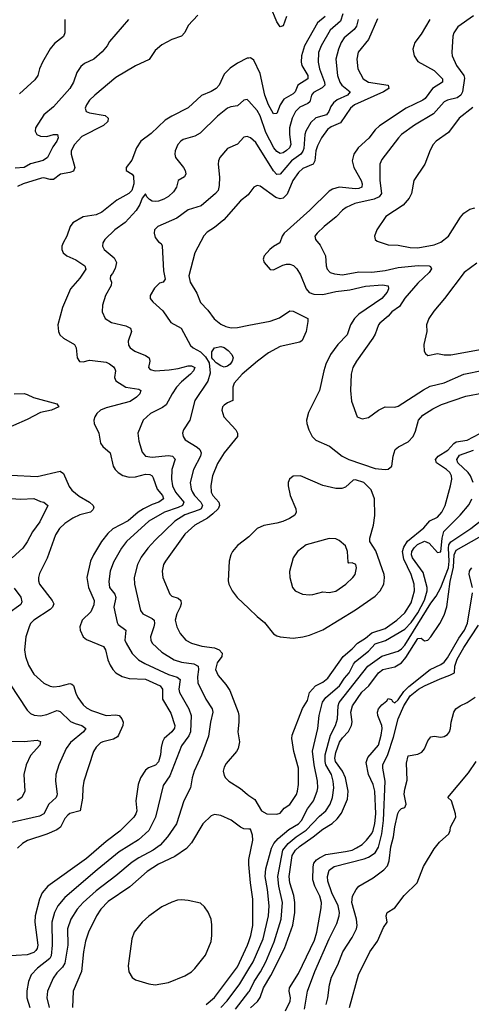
# Model space of a CAD drawing. Header units: inches. Extents: x 1694797 to 1849917, y 907313 to 1017959.
# Tile 270 of 656: x 1708604 to 1711356, y 971050 to 977050. Entities that reach past the tile are written whole.
import ezdxf

# ---------------------------------------------------------------- set-up
doc = ezdxf.new("R2010")
doc.units = ezdxf.units.IN
doc.header["$MEASUREMENT"] = 0
doc.layers.add('B7907', color=7, linetype='Continuous')
doc.layers.add('B7917', color=7, linetype='Continuous')

msp = doc.modelspace()

# ---------------------------------------------------------------- linework, layer by layer
at = {"layer": 'B7907', "color": 5}
for points, elevation in [([(1709690, 977077), (1709630, 977014.5), (1709610, 976972), (1709590.4, 976950), (1709530, 976928.7), (1709470, 976897.6), (1709430, 976862.6), (1709392.5, 976807.5), (1709310, 976768.6), (1709190, 976697.2), (1709061.3, 976590), (1709030, 976558.5), (1709011.3, 976530), (1709003.2, 976510), (1709008.7, 976490), (1709030, 976481.4), (1709125, 976465), (1709142.8, 976450), (1709140.2, 976430), (1709114.8, 976405.2), (1708982.9, 976337.1), (1708937.7, 976290), (1708918, 976250), (1708917.1, 976230), (1708940.5, 976150), (1708932.3, 976127.7), (1708910, 976119), (1708852, 976108), (1708810, 976075.4), (1708790, 976075.2), (1708750, 976086), (1708735.6, 976084.4), (1708624.9, 976050), (1708590, 976032.7)], 780), ([(1709266, 977050), (1709150, 976916.9), (1709136, 976890), (1709105.8, 976854.2), (1709054.6, 976810), (1708997.6, 976782.4), (1708975.2, 976764.8), (1708952, 976728), (1708932.1, 976670), (1708909.2, 976630), (1708810, 976519.3), (1708751.2, 976470), (1708700.8, 976390), (1708697.4, 976370), (1708701.6, 976361.6), (1708708.7, 976350), (1708730, 976341), (1708770, 976338.7), (1708810, 976350.1), (1708834.9, 976350), (1708838.8, 976330), (1708830.2, 976310.2), (1708805.6, 976274.4), (1708774, 976210), (1708747.4, 976192.6), (1708670, 976170.8), (1708630, 976148.9), (1708575.7, 976144.3)], 760), ([(1708878, 977050), (1708878.3, 976970), (1708870, 976948), (1708815, 976905), (1708788.7, 976871.3), (1708742.4, 976790), (1708724.6, 976750), (1708713.4, 976710), (1708695.9, 976684.1), (1708602.2, 976597.8)], 740), ([(1710000, 976816.1), (1709990, 976815.3), (1709930, 976785.8), (1709886.5, 976753.5), (1709850, 976717.3), (1709818.2, 976650), (1709800.8, 976630), (1709770, 976611.6), (1709711.7, 976588.3), (1709630, 976513.1), (1709530, 976462.4), (1709490, 976437.1), (1709404.1, 976355.9), (1709342, 976310), (1709315.1, 976270), (1709286.8, 976193.2), (1709253, 976150), (1709253.4, 976130), (1709289.3, 976109.3), (1709296.2, 976096.2), (1709298.9, 976050), (1709287, 976010), (1709268.9, 975990), (1709194.7, 975950), (1709103.8, 975876.2), (1709070, 975861.6), (1708990, 975849.1), (1708927.7, 975812.3), (1708910.2, 975789.8), (1708890.2, 975730), (1708868, 975690), (1708861.3, 975670), (1708860.8, 975650), (1708868.7, 975628.7), (1708890.1, 975610.1), (1708946.2, 975586.2), (1708994.6, 975554.6), (1709000.9, 975550), (1709006.2, 975530), (1708970, 975475.1), (1708912.8, 975410), (1708864.3, 975295.7), (1708836.9, 975190), (1708840.3, 975150), (1708848.9, 975130), (1708870.4, 975110), (1708938.5, 975070), (1708948.3, 975050), (1708953.7, 974990), (1708967.8, 974967.7), (1708990, 974965.7), (1709030, 974974.7), (1709046.4, 974973.6), (1709130, 974962.3), (1709150, 974953), (1709174.9, 974934.9), (1709183, 974923), (1709186.8, 974910), (1709182.2, 974870), (1709189.6, 974849.6), (1709251, 974811), (1709330, 974797.8), (1709342, 974790), (1709335.5, 974770), (1709316.3, 974750), (1709276.9, 974723.1), (1709130, 974684.9), (1709096.1, 974670), (1709073.6, 974650), (1709060.8, 974630), (1709056, 974610), (1709058, 974590), (1709085.6, 974530), (1709096.8, 974470), (1709110, 974449.1), (1709155.8, 974410), (1709174, 974330), (1709185.2, 974310), (1709204.4, 974290), (1709231.7, 974271.7), (1709270, 974262.1), (1709310, 974264.1), (1709370, 974280.5), (1709397.6, 974277.6), (1709410, 974270.2), (1709417.7, 974257.7), (1709442.3, 974190), (1709474.2, 974150), (1709480.1, 974130), (1709451.3, 974110), (1709410, 974096.4), (1709357.5, 974070), (1709326.3, 974050), (1709264.3, 973995.7), (1709171.6, 973948.4), (1709140.2, 973919.8), (1709102.5, 973870), (1709054.4, 973790), (1709036.1, 973750), (1709012.8, 973650), (1709023.7, 973590), (1709057.7, 973510), (1709055.9, 973484.1), (1709037.7, 973442.3), (1708985, 973390), (1708970.2, 973350.2), (1708972, 973330), (1708990, 973290.3), (1709010, 973272.3), (1709114, 973230), (1709126.8, 973210), (1709141.2, 973150), (1709155.9, 973115.9), (1709170.7, 973090.7), (1709190.3, 973070), (1709228.5, 973048.5), (1709270, 973035.5), (1709370, 973032.2), (1709459, 972990), (1709473.4, 972970), (1709474.5, 972910), (1709524.7, 972824.7), (1709549, 972750), (1709547.3, 972732.7), (1709530.2, 972710), (1709484.8, 972670), (1709472.9, 972650), (1709464.9, 972615.1), (1709461.9, 972570), (1709450, 972527), (1709432, 972508), (1709388.6, 972491.4), (1709370, 972477.2), (1709339.8, 972430), (1709326.3, 972390), (1709310.9, 972290), (1709317.3, 972230), (1709312.2, 972210), (1709299.7, 972190), (1709214.3, 972105.7), (1709130, 972042.3), (1709010, 971938.1), (1708775.9, 971770), (1708741.2, 971730), (1708723.9, 971690), (1708697, 971590), (1708696.1, 971550), (1708714.7, 971410), (1708711, 971390), (1708702.3, 971377.7), (1708690, 971366.5), (1708650, 971350.8), (1708515.8, 971344.2)], 820), ([(1710000, 976553.2), (1709990, 976564.4), (1709970, 976559.1), (1709930, 976525.7), (1709890, 976519.2), (1709870, 976510.9), (1709810, 976462.7), (1709702.4, 976357.6), (1709670, 976339.8), (1709600.1, 976319.9), (1709584.6, 976310), (1709568, 976290), (1709551.4, 976250), (1709549.2, 976230), (1709554, 976210), (1709601.8, 976150), (1709612.9, 976130), (1709616.5, 976110), (1709607.6, 976092.4), (1709568.4, 976070), (1709558.3, 976030), (1709540, 976000), (1709510, 975973.1), (1709482.9, 975957.1), (1709450, 975944.4), (1709430, 975942.9), (1709410, 975945), (1709393.9, 975953.9), (1709378.7, 975970), (1709370, 975989.5), (1709350, 975962.4), (1709336.4, 975923.6), (1709313.3, 975886.7), (1709246.4, 975813.6), (1709183.7, 975770), (1709122.6, 975710), (1709110.3, 975690), (1709109, 975670), (1709117.8, 975650), (1709179.1, 975599.1), (1709192.8, 975570), (1709186.4, 975533.6), (1709170, 975502.7), (1709157.3, 975490), (1709154, 975470), (1709162.4, 975450), (1709160.3, 975430), (1709126.5, 975370), (1709107.8, 975310), (1709106, 975270), (1709123.8, 975230), (1709163.9, 975203.9), (1709250, 975185.2), (1709279.5, 975170), (1709284.9, 975150), (1709265.6, 975090), (1709266.4, 975066.4), (1709276.5, 975050), (1709304.9, 975030), (1709370, 975003.9), (1709393.4, 974990), (1709397.3, 974970), (1709388.9, 974930), (1709398.7, 974918.7), (1709429.5, 974909.5), (1709515.3, 974915.3), (1709570, 974924), (1709630, 974940.1), (1709650, 974940.2), (1709671.5, 974930), (1709662, 974910), (1709645, 974890), (1709590, 974843), (1709559.4, 974810), (1709532.6, 974770), (1709497.1, 974702.9), (1709474, 974686), (1709401.1, 974650), (1709355.3, 974610), (1709323.1, 974530), (1709330, 974481), (1709350, 974414.8), (1709370.2, 974390.2), (1709410, 974383.6), (1709510, 974394.3), (1709534.3, 974390), (1709551.3, 974371.3), (1709530.1, 974310), (1709529.6, 974250), (1709534.2, 974210), (1709553.4, 974170), (1709604.6, 974110), (1709600.7, 974099.4), (1709596.6, 974090), (1709570, 974077.3), (1709485.8, 974050), (1709390, 973993.4), (1709255, 973870), (1709224.6, 973830), (1709175.7, 973744.3), (1709155.5, 973690), (1709146.5, 973626.5), (1709150.2, 973590), (1709182.7, 973550), (1709190.1, 973530), (1709177, 973470), (1709196.8, 973376.8), (1709204.7, 973364.7), (1709251.3, 973330), (1709245.1, 973270), (1709251.8, 973250), (1709288.5, 973188.5), (1709328, 973150), (1709366.1, 973126.1), (1709510, 973059.6), (1709563.9, 973043.9), (1709580.6, 973030), (1709573.4, 972970), (1709577, 972950), (1709634.5, 972850), (1709647.7, 972810), (1709645.2, 972710), (1709634.5, 972685.5), (1709590, 972624.4), (1709517.6, 972442.4), (1709477.1, 972382.9), (1709431.2, 972191.2), (1709391, 972109), (1709327.7, 972052.3), (1709210, 971979), (1709076.6, 971870), (1708878.4, 971701.6), (1708835.3, 971650), (1708815.8, 971610), (1708800.1, 971550), (1708801.5, 971410), (1708794.6, 971345.4), (1708786.8, 971330), (1708711.8, 971270), (1708672.9, 971230), (1708657.6, 971190), (1708647.6, 971132.4), (1708646.9, 971090), (1708664.8, 971030)], 840), ([(1710000, 976334.8), (1709990, 976338.8), (1709970, 976333.8), (1709930, 976291), (1709870, 976264.4), (1709823.2, 976210), (1709814.7, 976190), (1709813.4, 976170), (1709821.1, 976090), (1709820, 976040), (1709812.9, 976010), (1709797.6, 975990), (1709710, 975915.8), (1709630, 975891.9), (1709560.5, 975839.5), (1709446.3, 975790), (1709426, 975770), (1709423.1, 975750), (1709430, 975722.6), (1709450, 975696.9), (1709466.4, 975686.4), (1709471.3, 975671.3), (1709479.9, 975519.9), (1709490.3, 975469.7), (1709478, 975450), (1709456.1, 975443.9), (1709425.2, 975414.8), (1709398, 975370), (1709398.5, 975350), (1709414, 975330), (1709476, 975276), (1709524.8, 975204.8), (1709588.4, 975170), (1709644.6, 975064.6), (1709660.3, 975050), (1709705.6, 975025.6), (1709735.9, 974995.9), (1709758.4, 974958.4), (1709763.9, 974896.1), (1709750, 974847), (1709670.2, 974730), (1709641.3, 974610), (1709600.9, 974550), (1709596.5, 974530), (1709600.3, 974510), (1709611.8, 974490), (1709685.6, 974445.6), (1709701.5, 974430), (1709709, 974410), (1709705.7, 974390), (1709662.4, 974310), (1709643.1, 974230), (1709647.8, 974190), (1709656.6, 974170), (1709668.6, 974150), (1709707.6, 974110), (1709717.8, 974090), (1709709.5, 974070), (1709697.1, 974062.9), (1709610, 974032.2), (1709550, 973993.6), (1709430, 973878.6), (1709385.4, 973830), (1709344.2, 973775.8), (1709320.9, 973730), (1709302, 973650), (1709303.2, 973610), (1709340.2, 973450), (1709354, 973430), (1709410, 973401.7), (1709422.2, 973390), (1709424.4, 973370), (1709420.1, 973350), (1709400.5, 973290), (1709402, 973270), (1709411, 973250), (1709470, 973195.5), (1709544.9, 973150), (1709590, 973135.1), (1709665.2, 973125.2), (1709691.4, 973111.4), (1709693.6, 973090), (1709686.4, 973046.4), (1709690.1, 973010), (1709738.2, 972910), (1709777.1, 972850), (1709780.9, 972830), (1709765.5, 972770), (1709755.1, 972684.9), (1709711.1, 972568.9), (1709665.9, 972470), (1709653.9, 972430), (1709644.6, 972370), (1709604, 972290), (1709559.8, 972150), (1709505, 972070), (1709460.6, 972019.4), (1709417.8, 971990), (1709330, 971943.8), (1709290, 971915.8), (1709190, 971832.5), (1709070, 971742.2), (1708989.7, 971670.3), (1708953.7, 971630), (1708915.9, 971570), (1708894.7, 971510), (1708896, 971410), (1708878, 971302), (1708864.1, 971275.8), (1708830, 971241.6), (1708807.4, 971210), (1708773.6, 971130), (1708768.8, 971090), (1708783.9, 971030)], 860), ([(1710000, 975988.3), (1709996.5, 975983.5), (1709950, 975945.3), (1709847.1, 975830), (1709790, 975783.1), (1709745.4, 975754.6), (1709726.3, 975733.7), (1709671.3, 975630), (1709634.4, 975490), (1709642.8, 975450), (1709683.2, 975383.2), (1709705.9, 975325.9), (1709750, 975278.9), (1709787.8, 975227.8), (1709830, 975194.7), (1709859.4, 975179.4), (1709892.6, 975172.6), (1709930, 975174.1), (1710000, 975187.8)], 880), ([(1710000, 974924.6), (1709959.7, 974890), (1709910, 974835.1), (1709902.1, 974810), (1709901.6, 974730), (1709870, 974715.4), (1709850, 974700.5), (1709839.5, 974690), (1709834.9, 974670), (1709848, 974630), (1709920.7, 974550), (1709930.2, 974530), (1709930.2, 974510), (1709850.1, 974409.9), (1709810, 974345.7), (1709778.1, 974270), (1709767.8, 974212.2), (1709770.8, 974170), (1709780.8, 974150), (1709817.1, 974110), (1709822.1, 974090), (1709813.4, 974070), (1709781.6, 974038.4), (1709747.1, 974012.9), (1709671, 973970), (1709610, 973915.9), (1709492.2, 973750), (1709480.7, 973730), (1709471.1, 973690), (1709476.2, 973650), (1709518.3, 973550), (1709530, 973536.5), (1709570, 973525.5), (1709584.7, 973510), (1709587, 973490), (1709581.6, 973470), (1709561.3, 973430), (1709552, 973390), (1709560.7, 973350), (1709580.8, 973310), (1709616.9, 973270), (1709650.6, 973250.6), (1709712.6, 973232.6), (1709790, 973222.8), (1709818.9, 973210), (1709838.4, 973190), (1709835.8, 973170), (1709806.9, 973130), (1709797, 973090), (1709813, 973053), (1709859.5, 972999.5), (1709883.2, 972963.2), (1709934, 972830), (1709939.5, 972810), (1709939.5, 972770), (1709932.2, 972710), (1709943.1, 972650), (1709934.4, 972610), (1709924.9, 972590), (1709862.7, 972517.3), (1709850, 972494.5), (1709844.4, 972470), (1709850, 972444), (1709857.6, 972430), (1709878.4, 972410), (1709950, 972366), (1709990, 972330.3), (1710000, 972323.4)], 880), ([(1708570, 974770.9), (1708630, 974771.1), (1708650, 974766.7), (1708687.4, 974747.4), (1708829, 974710), (1708842.8, 974690), (1708796.5, 974670), (1708730, 974656.7), (1708650, 974614.5), (1708480.3, 974539.7)], 780), ([(1708550, 974275.5), (1708710, 974267.3), (1708850, 974299.3), (1708870, 974285.3), (1708906, 974206), (1708922.1, 974182.1), (1708965.6, 974145.6), (1709029.3, 974110), (1709051, 974090), (1709054.5, 974074.5), (1709050, 974062.4), (1709036.1, 974050), (1708970, 974032.6), (1708926.8, 974013.2), (1708879.3, 973980.7), (1708847.1, 973950), (1708821.8, 973910), (1708770.7, 973769.3), (1708724.3, 973675.7), (1708717.8, 973650), (1708717.8, 973630), (1708724.2, 973610), (1708802.5, 973510), (1708812.1, 973490), (1708803.7, 973470), (1708790, 973456.8), (1708690.2, 973390), (1708670.2, 973370), (1708660.7, 973350), (1708641.2, 973290), (1708633.4, 973210), (1708639.2, 973170), (1708656.8, 973116.8), (1708690, 973062.7), (1708750, 973007.1), (1708788.8, 972988.8), (1708810, 972985.4), (1708848.6, 972988.6), (1708910, 973004.2), (1708921.3, 973001.3), (1708932, 972992), (1708945.5, 972945.5), (1708958.8, 972918.8), (1708990, 972876.1), (1709010, 972856.5), (1709040.5, 972840.5), (1709130, 972810.7), (1709190, 972813.7), (1709209.5, 972809.5), (1709225.8, 972790), (1709233.8, 972770), (1709231.8, 972750), (1709206.5, 972690), (1709198.9, 972681.1), (1709174.4, 972665.6), (1709110, 972650.5), (1709097, 972643), (1709070, 972617.3), (1709053.8, 972590), (1708994.3, 972410), (1708987.7, 972370), (1708986.7, 972306.7), (1708971.5, 972228.5), (1708910, 972213), (1708896.7, 972203.3), (1708877.8, 972182.2), (1708852, 972130), (1708830, 972113.9), (1708770, 972087), (1708652.2, 972047.8), (1708621.1, 972030), (1708590, 972002.6)], 780), ([(1708550, 974132.2), (1708610, 974127.5), (1708690, 974132.6), (1708730, 974114.4), (1708750.8, 974110), (1708775.8, 974090), (1708726, 973990), (1708682.6, 973930), (1708650, 973868.2), (1708622, 973830), (1708557.5, 973770)], 760), ([(1710000.1, 973899.7), (1709930, 973846), (1709900.3, 973810), (1709890.2, 973789.8), (1709880.9, 973750), (1709874.3, 973630), (1709878, 973610), (1709898, 973570), (1709928.5, 973530), (1710000, 973461.9)], 920), ([(1708570, 973585.2), (1708610, 973531.7), (1708616.8, 973503.2), (1708610, 973486.2), (1708531.4, 973428.6)], 760), ([(1708542.8, 973002.8), (1708650, 972842), (1708670, 972821.7), (1708691.2, 972811.2), (1708730, 972807.6), (1708770, 972815.8), (1708830, 972841), (1708838.7, 972838.7), (1708850, 972835), (1708913.6, 972773.6), (1708941, 972761), (1708983, 972750), (1709006, 972730), (1708992.3, 972710), (1708913.6, 972646.4), (1708887.7, 972610), (1708841.8, 972510), (1708823.2, 972450), (1708821.2, 972410), (1708832.3, 972330), (1708830, 972322), (1708825.2, 972310), (1708781.8, 972270), (1708751, 972210), (1708724.2, 972195.8), (1708527.5, 972152.5)], 760), ([(1708534.6, 972654.6), (1708630, 972651.9), (1708710, 972660.2), (1708730.9, 972650.9), (1708725.8, 972630), (1708670, 972566), (1708642.7, 972510), (1708627.9, 972450), (1708634.2, 972350), (1708616.9, 972310), (1708588.8, 972291.2)], 740), ([(1710000, 972117.8), (1709970, 972119.6), (1709950, 972129.7), (1709892.7, 972172.7), (1709830, 972200.8), (1709790, 972206.9), (1709770, 972198), (1709719.1, 972150), (1709650, 972033.7), (1709619.5, 972000.5), (1709548.3, 971951.7), (1709450, 971903.4), (1709380.3, 971859.7), (1709274.8, 971765.2), (1709143.3, 971676.7), (1709098.6, 971630), (1709071.6, 971590), (1709021.9, 971490), (1709004, 971436), (1708991.8, 971370), (1708980.1, 971250), (1708930.1, 971129.9), (1708925.3, 971030)], 880), ([(1710000, 971901.5), (1709999.2, 971910), (1709999.6, 971930), (1710000, 971932.1)], 880), ([(1709739.9, 971050), (1709790, 971092.8), (1709930, 971277.7), (1709991.9, 971410), (1710000, 971434)], 880), ([(1709829.4, 971030.6), (1709868.4, 971071.6), (1709944.8, 971175.2), (1710000, 971267.2)], 860), ([(1709918.5, 971021.5), (1710000, 971126)], 840)]:
    msp.add_lwpolyline(points, dxfattribs=dict(at, elevation=elevation))
for points, elevation in [([(1709850, 974933.2), (1709830, 974940.2), (1709799.9, 974959.9), (1709780.3, 974980.3), (1709775.5, 974990), (1709774.9, 975025.1), (1709789.8, 975050), (1709830, 975057.8), (1709850, 975052.1), (1709874.9, 975034.9), (1709895.5, 975010), (1709903.5, 974990), (1709899.4, 974970), (1709885.6, 974950), (1709870, 974938.1)], 860), ([(1709590, 971687.8), (1709565.6, 971685.6), (1709530, 971673.5), (1709470, 971644.2), (1709390, 971587.6), (1709350, 971551), (1709302.2, 971490), (1709287.5, 971450), (1709270, 971328.7), (1709265.5, 971285.5), (1709268.7, 971248.7), (1709290, 971213.4), (1709310, 971198.5), (1709390, 971175), (1709430, 971169.4), (1709510, 971182.2), (1709610, 971223.2), (1709650, 971248.7), (1709671.6, 971268.4), (1709736.3, 971350), (1709770, 971434), (1709775.4, 971470), (1709775.3, 971535.3), (1709769.8, 971570), (1709751.4, 971611.4), (1709730, 971644.7), (1709705.6, 971665.6), (1709630, 971683.7)], 920)]:
    msp.add_lwpolyline(points, close=True, dxfattribs=dict(at, elevation=elevation))
at = {"layer": 'B7917', "color": 5}
for points, elevation in [([(1710573.6, 977086.4), (1710558.8, 977041.2), (1710494.8, 976985.2), (1710441.2, 976890), (1710425.1, 976850), (1710421.7, 976790), (1710429.6, 976750), (1710461.1, 976670), (1710462.2, 976650), (1710446.3, 976633.7), (1710393.3, 976606.7), (1710381.8, 976590), (1710370.8, 976550), (1710360.3, 976539.7), (1710310, 976517), (1710283.5, 976490), (1710263.6, 976450), (1710248.6, 976390), (1710247.2, 976350), (1710256.8, 976290), (1710247.7, 976270), (1710230, 976252.3), (1710210, 976238.2), (1710190, 976234), (1710170, 976246.7), (1710151.4, 976270), (1710102.9, 976362.9), (1710070, 976463.8), (1710050, 976497.1), (1710000, 976553.2)], 840), ([(1710229.4, 977070), (1710210, 977011.8), (1710190, 977005.6), (1710170, 977036.9), (1710131.6, 977130)], 780), ([(1711370, 977073.8), (1711274.6, 977005.4), (1711250.2, 976970), (1711242.4, 976950), (1711237.2, 976850), (1711239.2, 976830), (1711265.6, 976770), (1711309.4, 976710), (1711313.7, 976693.7), (1711302, 976610), (1711291.8, 976590), (1711270, 976573.9), (1711210, 976560.2), (1711190.5, 976549.5), (1711124.3, 976475.7), (1711010, 976406.8), (1710931.3, 976350), (1710911.2, 976330), (1710810, 976196.9), (1710799.1, 976170), (1710798.5, 976070), (1710808.8, 975991.2), (1710793.8, 975970), (1710762.8, 975957.2), (1710646.7, 975930), (1710593.7, 975906.3), (1710570.8, 975889.2), (1710531.3, 975848.7), (1710458.3, 975790), (1710416.5, 975750), (1710402.4, 975730), (1710405.5, 975710), (1710435.4, 975675.4), (1710466.4, 975610), (1710470.3, 975550), (1710476.4, 975530), (1710496.3, 975510), (1710521.1, 975501.1), (1710570, 975496.1), (1710670, 975513.6), (1710750, 975512.2), (1710830, 975521.5), (1710910, 975539.4), (1711032, 975552), (1711098.8, 975550), (1711106.3, 975546.3), (1711112.4, 975532.4), (1711098.4, 975510), (1711030, 975443.4), (1710950, 975353), (1710917.1, 975302.9), (1710872.4, 975270), (1710850, 975243.5), (1710798.9, 975201.1), (1710790.2, 975190), (1710770, 975134), (1710756.5, 975110), (1710656.5, 974970), (1710633.7, 974930), (1710624.2, 974890), (1710618.9, 974790), (1710625.1, 974725.1), (1710660.7, 974630), (1710690, 974617.1), (1710730, 974626), (1710789.8, 974670.2), (1710830, 974690.3), (1710890, 974688.9), (1710910, 974694.6), (1711065, 974795), (1711104.2, 974815.8), (1711190, 974836.6), (1711310, 974890.6), (1711430, 974914.5)], 940), ([(1710465.4, 977070), (1710419.2, 977030), (1710338.8, 976890), (1710320.5, 976830), (1710318.1, 976790), (1710323.4, 976770), (1710360.4, 976710), (1710358.7, 976690), (1710298.2, 976650), (1710281.9, 976610), (1710270, 976597.8), (1710214.2, 976565.8), (1710191.6, 976530), (1710170, 976478), (1710150, 976476.8), (1710119.8, 976530), (1710098.3, 976590), (1710070, 976722.6), (1710030, 976802.6), (1710010, 976816.8), (1710000, 976816.1)], 820), ([(1710784.4, 977055.6), (1710730.1, 976929.9), (1710667.1, 976852.9), (1710657.3, 976810), (1710665, 976750), (1710697.5, 976690), (1710730, 976668.8), (1710850, 976650.1), (1710853.7, 976630), (1710821.4, 976610), (1710644.6, 976530), (1710620.4, 976510), (1710558.1, 976421.9), (1710502.5, 976397.5), (1710479.1, 976380.9), (1710441.9, 976330), (1710418.4, 976281.6), (1710407.9, 976250), (1710402.4, 976190), (1710392.5, 976170), (1710330, 976142.3), (1710302, 976118), (1710268.7, 976070), (1710233.3, 975986.7), (1710210, 975962.1), (1710190, 975957.5), (1710165.4, 975965.4), (1710070, 976034.5), (1710050, 976038.9), (1710030, 976029.6), (1710000, 975988.3)], 880), ([(1710666.4, 977050), (1710656.6, 977010), (1710641.9, 976990), (1710581.2, 976938.8), (1710562.8, 976910), (1710545.7, 976870), (1710530.7, 976809.3), (1710539.3, 976710), (1710553.8, 976670), (1710567.7, 976650), (1710616.5, 976610), (1710600.7, 976590), (1710539.2, 976560.8), (1710516.7, 976543.3), (1710499.6, 976520.4), (1710488.2, 976490), (1710474, 976470), (1710408.7, 976451.3), (1710376.8, 976423.2), (1710346.8, 976370), (1710341.1, 976350), (1710334.3, 976265.7), (1710330, 976249), (1710317.2, 976230), (1710259.6, 976190), (1710190, 976108.2), (1710170, 976107.4), (1710150, 976128.2), (1710042.4, 976302.4), (1710010, 976330.8), (1710000, 976334.8)], 860), ([(1711103.8, 977050), (1711050, 976961.3), (1711011.4, 976910), (1711000.2, 976870), (1711006.7, 976830), (1711030, 976794.9), (1711130, 976740.9), (1711180.9, 976690), (1711179.7, 976670), (1711118.7, 976630), (1711074.1, 976570), (1711060.7, 976559.3), (1710959.2, 976510), (1710796.7, 976403.3), (1710770, 976378.4), (1710732, 976328), (1710666, 976270), (1710640.5, 976230), (1710630.2, 976189.8), (1710639.5, 976150), (1710684.3, 976070), (1710691.2, 976050), (1710689.2, 976030), (1710670, 976020.7), (1710650, 976018.5), (1710550, 976029.4), (1710510, 976016.6), (1710490, 976004.9), (1710371.5, 975888.5), (1710215, 975750), (1710202.7, 975730), (1710189.5, 975690.5), (1710150, 975668.7), (1710128.9, 975650), (1710093.4, 975610), (1710087.6, 975590), (1710094, 975570), (1710130, 975528), (1710150, 975525.3), (1710206.2, 975553.8), (1710230, 975560.7), (1710250, 975560.7), (1710271.6, 975551.6), (1710291.5, 975531.5), (1710314.8, 975494.8), (1710350, 975409.3), (1710368.3, 975388.3), (1710396.7, 975376.7), (1710450, 975375.7), (1710530, 975392.7), (1710615.6, 975404.4), (1710710, 975426.5), (1710814.4, 975434.4), (1710848.9, 975428.9), (1710851.3, 975410), (1710843, 975390), (1710810, 975350.5), (1710670, 975254.7), (1710643.2, 975230), (1710618.5, 975190), (1710598.5, 975130), (1710542.5, 975070), (1710498.6, 975010), (1710470.1, 974950), (1710456.6, 974910), (1710430.6, 974789.4), (1710363.1, 974656.9), (1710351.4, 974610), (1710352.4, 974590), (1710364.7, 974550), (1710386.9, 974510), (1710408.1, 974488.1), (1710491.3, 974451.3), (1710569.2, 974390), (1710609.7, 974369.7), (1710770, 974314.7), (1710830, 974309), (1710850, 974311.3), (1710871.3, 974328.7), (1710879, 974390), (1710891, 974430), (1710912.4, 974447.6), (1710970, 974478.3), (1711000.7, 974510), (1711016.6, 974543.4), (1711034.5, 974610), (1711059.8, 974640.2), (1711121, 974679), (1711174.2, 974705.8), (1711323.2, 974756.8), (1711430, 974775.7)], 920), ([(1711364.4, 976515.6), (1711280.9, 976450), (1711217.1, 976362.9), (1711141.3, 976310), (1711123.7, 976290), (1711104.7, 976255.3), (1711072.4, 976170), (1711006.3, 976070), (1710990.3, 975990), (1710976.7, 975963.3), (1710940.5, 975919.5), (1710834.4, 975850), (1710779.3, 975770), (1710766, 975730), (1710770.7, 975710), (1710781.1, 975701.1), (1710850, 975677.4), (1710910, 975676.1), (1710982.7, 975662.7), (1711030, 975659.3), (1711130, 975677.7), (1711170, 975693.9), (1711217.3, 975730), (1711290, 975847.4), (1711309.8, 975870), (1711345.7, 975894.3), (1711376.9, 975903.1)], 960), ([(1711390, 975567.1), (1711312.2, 975510), (1711193.1, 975350), (1711127, 975273), (1711097, 975230), (1711082.4, 975190), (1711085.5, 975150), (1711066, 975070), (1711068.8, 975030), (1711076, 975016), (1711090, 975003.1), (1711150, 975015.2), (1711190, 975007.2), (1711230, 975008.6), (1711422.7, 975042.7)], 960), ([(1710000, 975187.8), (1710130, 975213.3), (1710186.7, 975233.3), (1710250, 975276), (1710270, 975273.6), (1710360.2, 975230), (1710360.5, 975210), (1710348.5, 975150), (1710324.3, 975095.7), (1710310, 975085.2), (1710190, 975057.7), (1710119.8, 975020.2), (1710052.8, 974970), (1710000, 974924.6)], 880), ([(1710000, 972323.4), (1710037.5, 972297.5), (1710078, 972230), (1710110.5, 972210.5), (1710170, 972208.9), (1710190, 972214), (1710215.1, 972244.9), (1710250, 972267.7), (1710290, 972328.9), (1710297.3, 972350), (1710302.9, 972390), (1710301.7, 972490), (1710273.4, 972590), (1710262.5, 972670), (1710264.1, 972690), (1710327.2, 972852.8), (1710357.8, 972902.2), (1710369.8, 972950), (1710405.8, 972990), (1710450, 973013.4), (1710482.1, 973037.9), (1710575, 973170), (1710630, 973215.5), (1710662.6, 973250), (1710710, 973280.5), (1710750, 973313.5), (1710830, 973341.1), (1710902.8, 973390), (1710950, 973435.8), (1710990, 973497.4), (1711010.3, 973570), (1711007.3, 973610), (1710989.6, 973669.6), (1710943.6, 973763.6), (1710936.7, 973810), (1710944.7, 973835.3), (1710967.2, 973872.8), (1711067.1, 973952.9), (1711103.5, 973996.5), (1711150, 974018.9), (1711176.4, 974050), (1711196.6, 974090), (1711229.9, 974210), (1711236.3, 974250), (1711234.1, 974270), (1711224.1, 974290), (1711204.2, 974310), (1711143.7, 974350), (1711136.5, 974370), (1711154, 974390), (1711213.3, 974426.7), (1711250, 974468.3), (1711263.3, 974476.7), (1711330, 974488.4), (1711522.6, 974590)], 880), ([(1711367.5, 974230), (1711350.8, 974270), (1711336, 974290), (1711274.4, 974350), (1711267.3, 974370), (1711284.4, 974395.6), (1711370, 974426.7)], 860), ([(1710000, 973461.9), (1710050, 973414.3), (1710096.4, 973376.4), (1710150, 973308), (1710170, 973294.9), (1710190, 973288.7), (1710270, 973280.3), (1710330, 973289), (1710370, 973299.1), (1710450, 973332.7), (1710650, 973453), (1710770, 973537.5), (1710800.3, 973570), (1710822.2, 973610), (1710827.2, 973650), (1710823.8, 973670), (1710773.5, 973813.5), (1710737.8, 973870), (1710737.4, 973890), (1710758.8, 973970), (1710767.8, 974027.8), (1710765.4, 974130), (1710745.8, 974185.8), (1710701.2, 974230), (1710650, 974245.1), (1710636.3, 974243.7), (1710590, 974200.7), (1710566.9, 974193.1), (1710530, 974192.4), (1710450, 974212), (1710314, 974270), (1710270, 974269.3), (1710248, 974250), (1710240.5, 974230), (1710239.5, 974210), (1710251.7, 974150), (1710287, 974070), (1710288.5, 974050), (1710279.3, 974030), (1710248.4, 974010), (1710207.6, 973992.4), (1710170, 973981.1), (1710092.2, 973967.8), (1710050.4, 973950), (1710000.1, 973899.7)], 920), ([(1710000, 971267.2), (1710025.7, 971310), (1710088, 971450), (1710120.1, 971590), (1710124.1, 971650), (1710113.5, 971750), (1710098.5, 971830), (1710104.2, 971875.8), (1710138.1, 972001.9), (1710151.4, 972030), (1710178.6, 972061.4), (1710244.6, 972115.4), (1710302.6, 972150), (1710321.3, 972170), (1710358.4, 972241.6), (1710394, 972290), (1710416.2, 972350), (1710419.9, 972370), (1710418.2, 972410), (1710398, 972510), (1710388.2, 972591.8), (1710421, 972730), (1710428, 972810), (1710449.1, 972890.9), (1710470, 972920.7), (1710553.2, 972990), (1710583.1, 973036.9), (1710611.6, 973070), (1710636.8, 973123.2), (1710650, 973139.1), (1710730, 973201.1), (1710770, 973247.1), (1710833.7, 973266.3), (1710950, 973336.1), (1710990, 973376.9), (1711030, 973434.7), (1711070, 973512.5), (1711086.3, 973570), (1711086.8, 973590), (1711062, 973682), (1710997.5, 973770), (1710990.5, 973790), (1710992.5, 973810), (1711007.3, 973832.7), (1711027.8, 973852.2), (1711070, 973872.9), (1711099.4, 973859.4), (1711150, 973803.8), (1711170, 973808), (1711177.5, 973890), (1711189.2, 973930.8), (1711288.4, 974030), (1711343.3, 974096.7), (1711359.9, 974130)], 860), ([(1710000, 971126), (1710003.1, 971130), (1710033.2, 971190), (1710072, 971248), (1710104.1, 971310), (1710155, 971430), (1710196.8, 971570), (1710204.2, 971670), (1710182.8, 971770), (1710177, 971830), (1710207.9, 971990), (1710239.9, 972030), (1710289, 972071), (1710350, 972112), (1710430, 972196.4), (1710468.6, 972230), (1710495.2, 972270), (1710509.4, 972310), (1710518, 972370), (1710514.8, 972410), (1710503.2, 972450), (1710470.2, 972510.2), (1710465.2, 972530), (1710466, 972570), (1710497.5, 972690), (1710527.4, 972750), (1710540.3, 972790), (1710544.1, 972870), (1710551.2, 972890), (1710724.3, 973110), (1710810, 973171), (1710910, 973201.1), (1710930, 973215.3), (1710950, 973237.9), (1711110, 973494.2), (1711142, 973538), (1711170, 973590.2), (1711216.3, 973710), (1711220.5, 973750), (1711216.3, 973830), (1711219.7, 973850), (1711230, 973869.2), (1711352.6, 973950), (1711456.3, 974030)], 840), ([(1710011, 971029), (1710052.4, 971067.6), (1710068.8, 971091.2), (1710089.9, 971150), (1710133.9, 971226.1), (1710216.4, 971390), (1710267.7, 971532.3), (1710279.9, 971610), (1710281.1, 971670), (1710273.3, 971713.3), (1710249.3, 971790), (1710245.2, 971830), (1710263.5, 971956.5), (1710284.4, 971990), (1710307.8, 972012.2), (1710391.9, 972070), (1710450, 972116.9), (1710507.3, 972152.7), (1710539.1, 972180.9), (1710564.4, 972215.6), (1710600.6, 972299.4), (1710605.9, 972350), (1710589.6, 972430), (1710571.5, 972471.5), (1710528.8, 972530), (1710523.8, 972550), (1710530, 972585.2), (1710552.9, 972647.1), (1710570, 972674.3), (1710607.3, 972712.7), (1710626.6, 972750), (1710628.8, 972771.2), (1710622.1, 972830), (1710631, 972870), (1710688.3, 972951.7), (1710731.2, 972990), (1710789.9, 973070), (1710815.8, 973090), (1710890, 973107.6), (1710930, 973131.4), (1710955.7, 973164.3), (1711030, 973280.1), (1711050, 973280.8), (1711070, 973265), (1711090, 973269), (1711110, 973288.5), (1711164.9, 973370), (1711190, 973421.6), (1711207.5, 973472.5), (1711226.9, 973626.9), (1711246.4, 973713.6), (1711250.8, 973789.2), (1711263.4, 973816.6), (1711404.2, 973895.8)], 820), ([(1711362.2, 973590), (1711342.6, 973670), (1711344.1, 973690), (1711350, 973700.2), (1711359.3, 973710)], 780), ([(1710222.5, 971010), (1710251, 971070), (1710253.4, 971090), (1710245.8, 971130), (1710248.2, 971150), (1710302.6, 971237.4), (1710399.3, 971440.7), (1710414.8, 971490), (1710441.7, 971638.3), (1710443.3, 971670), (1710433.2, 971710), (1710401.9, 971770), (1710389.4, 971809.4), (1710391.8, 971888.2), (1710396.7, 971910), (1710412.4, 971930), (1710430, 971942.8), (1710470, 971962.2), (1710590, 971980.9), (1710629.6, 971990.4), (1710656.8, 972003.2), (1710690, 972024.4), (1710717.6, 972050), (1710750, 972092), (1710757.5, 972110), (1710768.4, 972151.6), (1710774.1, 972210), (1710768, 972350), (1710758, 972390), (1710729.9, 972449.9), (1710715.6, 972524.4), (1710726, 972554), (1710789.9, 972630.1), (1710805.5, 972690), (1710812.1, 972730), (1710810.8, 972750), (1710785.7, 972810), (1710783.8, 972830), (1710789.9, 972850), (1710810, 972876.1), (1710841.5, 972898.5), (1710850, 972914.4), (1710868.5, 972908.5), (1710875.1, 972895.1), (1710890, 972887.5), (1710910, 972905.1), (1710944.4, 972955.6), (1710974, 972986), (1711104.4, 973090), (1711170, 973120.8), (1711190, 973135), (1711210, 973160.8), (1711279.6, 973280.4), (1711314.8, 973330), (1711333.5, 973373.5), (1711362.5, 973557.5)], 780), ([(1710339.5, 971020.5), (1710357, 971130), (1710401.6, 971250), (1710490, 971450.2), (1710537, 971543), (1710550.3, 971589.7), (1710551.7, 971610), (1710545.2, 971650), (1710505.6, 971730), (1710481.2, 971801.2), (1710479.8, 971830), (1710490, 971868.2), (1710519.5, 971890), (1710702.8, 971937.2), (1710730, 971947.9), (1710770, 971973.8), (1710790, 972007.9), (1710811.1, 972088.9), (1710820.8, 972170), (1710831.7, 972410), (1710816.5, 972490), (1710816.5, 972510), (1710847.2, 972572.8), (1710881.8, 972678.2), (1710909.4, 972789.4), (1710945.5, 972870), (1710982.8, 972930), (1711034.9, 972970), (1711070, 972990.8), (1711165.5, 973034.5), (1711225.1, 973054.9), (1711253.5, 973070), (1711255.9, 973110), (1711270, 973152.9), (1711310, 973225), (1711399.4, 973360.6)], 760), ([(1710470.4, 971049.6), (1710480.6, 971090), (1710491.3, 971170), (1710504.3, 971215.7), (1710542.4, 971290), (1710572.2, 971370), (1710630, 971457.6), (1710656.5, 971510), (1710659.5, 971530), (1710655.7, 971570), (1710627.8, 971670), (1710632.2, 971710), (1710653.1, 971750), (1710670.9, 971770), (1710758.3, 971821.7), (1710822.4, 971870), (1710844.9, 971895.1), (1710855.9, 971924.1), (1710865.6, 972010), (1710882.2, 972070), (1710890, 972131), (1710907.9, 972212.1), (1710915.1, 972230), (1710930, 972242.6), (1710949.7, 972250.2), (1710959.7, 972270), (1710947.1, 972330), (1710950, 972361), (1710964.2, 972415.8), (1710959.8, 972520.2), (1710970, 972564), (1711030, 972574.9), (1711053.9, 972586.1), (1711070, 972606.8), (1711090, 972654.8), (1711110, 972680.7), (1711130, 972683.8), (1711170, 972678.3), (1711190, 972682.3), (1711210, 972694.4), (1711223, 972710), (1711229.7, 972730), (1711232.3, 972770), (1711249.4, 972830), (1711262, 972850), (1711287, 972870), (1711330, 972890.3), (1711379.1, 972920.9)], 740), ([(1710614.3, 971030), (1710667.3, 971230), (1710737.8, 971370), (1710784.5, 971435.5), (1710821.2, 971518.8), (1710843, 971550), (1710837.2, 971590), (1710843.1, 971610), (1710890, 971638.9), (1710946.4, 971713.6), (1711026.6, 971790), (1711065.3, 971890), (1711130, 971997), (1711161.7, 972038.3), (1711218.4, 972090), (1711227.6, 972110), (1711229.6, 972130), (1711260.4, 972190), (1711259.2, 972210), (1711234.7, 972290), (1711213.2, 972310), (1711338.7, 972461.3), (1711386.3, 972530)], 720), ([(1710000, 971932.1), (1710023.5, 972050), (1710021.5, 972081.5), (1710010, 972117.2), (1710000, 972117.8)], 880), ([(1710000, 971434), (1710012.1, 971470), (1710023.7, 971530), (1710024.6, 971690), (1710009.9, 971790), (1710000, 971901.5)], 880)]:
    msp.add_lwpolyline(points, dxfattribs=dict(at, elevation=elevation))
at = {"layer": 'B7917', "color": 5, "elevation": 940}
msp.add_lwpolyline([(1710490, 973888.3), (1710350, 973849.7), (1710297.1, 973810), (1710270.3, 973770), (1710248.1, 973688.1), (1710250.4, 973650), (1710266, 973590), (1710282, 973570), (1710326, 973550), (1710370, 973545.2), (1710390, 973547.6), (1710450, 973563.8), (1710490, 973560.5), (1710530, 973568.5), (1710591.8, 973610), (1710634, 973650), (1710647.6, 973670), (1710656.4, 973710), (1710651.2, 973730), (1710630, 973739.6), (1710610, 973738), (1710604.4, 973744.4), (1710600.3, 973810), (1710590, 973844.2), (1710550, 973877.4), (1710530, 973886.9)], close=True, dxfattribs=at)

doc.saveas('drawing.dxf')
